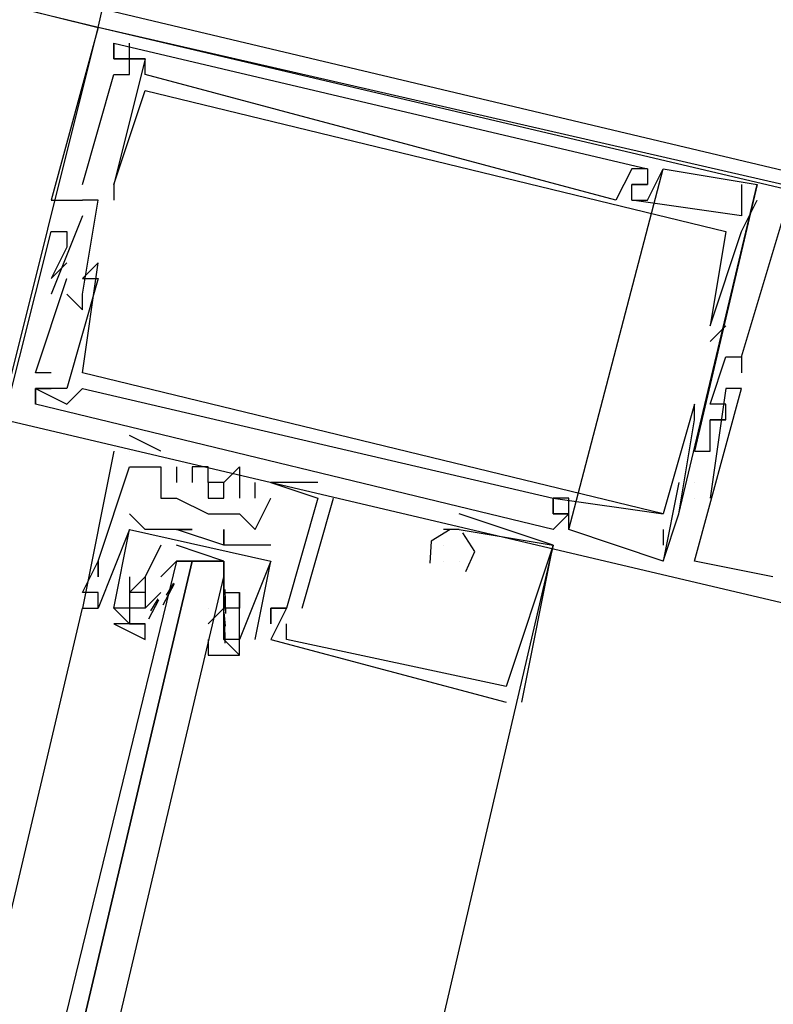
# Model space of a CAD drawing. Header units: feet. Extents: x -79 to 198, y -22 to 181.
# Tile 277 of 318: x 134.427 to 135.067, y 121.908 to 122.744. Entities that reach past the tile are written whole.
import ezdxf

# ---------------------------------------------------------------- set-up
doc = ezdxf.new("R2010")
doc.units = ezdxf.units.FT
doc.layers.add('A-LINEA', color=7, linetype='CONTINUOUS')

msp = doc.modelspace()

# ---------------------------------------------------------------- linework, layer by layer
at = {"layer": 'A-LINEA'}
for p, q in [((134.4933, 122.7378), (134, 122.8578)), ((134.4, 122.3644), (134.4933, 122.7378)), ((134.4933, 122.7378), (134.4933, 122.7378)), ((134.4933, 122.7378), (134.4933, 122.7378)), ((134.4933, 122.7378), (134.4933, 122.7378)), ((134.4933, 122.7378), (134.4933, 122.7378)), ((134.4933, 122.7378), (134.4933, 122.7378)), ((134.4933, 122.7378), (134.4933, 122.7378)), ((134.5067, 122.7244), (134.5067, 122.7244)), ((134.5067, 122.7244), (134.5067, 122.7244)), ((134.5067, 122.7244), (134.5067, 122.7244)), ((134.5067, 122.7244), (134.5067, 122.7244)), ((134.5067, 122.7244), (134.5067, 122.7244)), ((134.5067, 122.7244), (134.5067, 122.7244)), ((134.52, 122.7244), (134.52, 122.7244)), ((134.52, 122.7244), (134.52, 122.7244)), ((134.52, 122.7244), (134.52, 122.7244)), ((134.5067, 122.7111), (134.5067, 122.7111)), ((134.5067, 122.7111), (134.5067, 122.7111)), ((134.5067, 122.7111), (134.5067, 122.7111)), ((134.5067, 122.7111), (134.5067, 122.7111)), ((134.5067, 122.7111), (134.5067, 122.7111)), ((134.5067, 122.7111), (134.5067, 122.7111)), ((134.52, 122.7111), (134.52, 122.7111)), ((134.52, 122.7111), (134.52, 122.7111)), ((134.52, 122.7111), (134.52, 122.7111)), ((134.52, 122.7111), (134.52, 122.7111)), ((134.52, 122.7111), (134.52, 122.7111)), ((134.52, 122.7111), (134.52, 122.7111)), ((134.5333, 122.7111), (134.5333, 122.7111)), ((134.5333, 122.7111), (134.5333, 122.7111)), ((134.5333, 122.7111), (134.5333, 122.7111)), ((134.5333, 122.7111), (134.5333, 122.7111)), ((134.5333, 122.7111), (134.5333, 122.7111)), ((134.5333, 122.7111), (134.5333, 122.7111)), ((134.5067, 122.6978), (134.5067, 122.6978)), ((134.5067, 122.6978), (134.5067, 122.6978)), ((134.5067, 122.6978), (134.5067, 122.6978)), ((134.52, 122.6978), (134.52, 122.6978)), ((134.52, 122.6978), (134.52, 122.6978)), ((134.52, 122.6978), (134.52, 122.6978)), ((134.5333, 122.6978), (134.5333, 122.6978)), ((134.5333, 122.6978), (134.5333, 122.6978)), ((134.5333, 122.6978), (134.5333, 122.6978)), ((134.5333, 122.6844), (134.5333, 122.6844)), ((134.5333, 122.6844), (134.5333, 122.6844)), ((134.5333, 122.6844), (134.5333, 122.6844)), ((134.8933, 122.3111), (134.9733, 122.6178)), ((134.8933, 122.3111), (134.9733, 122.6178)), ((134.8933, 122.3111), (134.9733, 122.6178)), ((134.9467, 122.6178), (134.9467, 122.6178)), ((134.9467, 122.6178), (134.9467, 122.6178)), ((134.9467, 122.6178), (134.9467, 122.6178)), ((134.96, 122.6178), (134.96, 122.6178)), ((134.96, 122.6178), (134.96, 122.6178)), ((134.96, 122.6178), (134.96, 122.6178)), ((134.96, 122.6178), (134.96, 122.6178)), ((134.96, 122.6178), (134.96, 122.6178)), ((134.96, 122.6178), (134.96, 122.6178)), ((134.9733, 122.6178), (134.9733, 122.6178)), ((134.9733, 122.6178), (134.9733, 122.6178)), ((134.9733, 122.6178), (134.9733, 122.6178)), ((134.48, 122.6044), (134.48, 122.6044)), ((134.48, 122.6044), (134.48, 122.6044)), ((134.48, 122.6044), (134.48, 122.6044)), ((134.5067, 122.6044), (134.5067, 122.6044)), ((134.5067, 122.6044), (134.5067, 122.6044)), ((134.5067, 122.6044), (134.5067, 122.6044)), ((134.5067, 122.6044), (134.5067, 122.6044)), ((134.5067, 122.6044), (134.5067, 122.6044)), ((134.5067, 122.6044), (134.5067, 122.6044)), ((134.9467, 122.6044), (134.9467, 122.6044)), ((134.9467, 122.6044), (134.9467, 122.6044)), ((134.9467, 122.6044), (134.9467, 122.6044)), ((134.9467, 122.6044), (134.9467, 122.6044)), ((134.9467, 122.6044), (134.9467, 122.6044)), ((134.9467, 122.6044), (134.9467, 122.6044)), ((134.96, 122.6044), (134.96, 122.6044)), ((134.96, 122.6044), (134.96, 122.6044)), ((134.96, 122.6044), (134.96, 122.6044)), ((134.96, 122.6044), (134.96, 122.6044)), ((134.96, 122.6044), (134.96, 122.6044)), ((134.96, 122.6044), (134.96, 122.6044)), ((134.9867, 122.3244), (135.0533, 122.6044)), ((134.9867, 122.3244), (135.0533, 122.6044)), ((134.9867, 122.3244), (135.0533, 122.6044)), ((135.04, 122.6044), (135.04, 122.6044)), ((135.04, 122.6044), (135.04, 122.6044)), ((135.04, 122.6044), (135.04, 122.6044)), ((135.0533, 122.6044), (135.0533, 122.6044)), ((135.0533, 122.6044), (135.0533, 122.6044)), ((135.0533, 122.6044), (135.0533, 122.6044)), ((135.0533, 122.6044), (135.0533, 122.6044)), ((135.0533, 122.6044), (135.0533, 122.6044)), ((135.0533, 122.6044), (135.0533, 122.6044)), ((134.4533, 122.5911), (134.4533, 122.5911)), ((134.4533, 122.5911), (134.4533, 122.5911)), ((134.4533, 122.5911), (134.4533, 122.5911)), ((134.48, 122.5911), (134.48, 122.5911)), ((134.48, 122.5911), (134.48, 122.5911)), ((134.48, 122.5911), (134.48, 122.5911)), ((134.48, 122.5911), (134.48, 122.5911)), ((134.48, 122.5911), (134.48, 122.5911)), ((134.48, 122.5911), (134.48, 122.5911)), ((134.4933, 122.5911), (134.4933, 122.5911)), ((134.4933, 122.5911), (134.4933, 122.5911)), ((134.4933, 122.5911), (134.4933, 122.5911)), ((134.5067, 122.5911), (134.5067, 122.5911)), ((134.5067, 122.5911), (134.5067, 122.5911)), ((134.5067, 122.5911), (134.5067, 122.5911)), ((134.9333, 122.5911), (134.9333, 122.5911)), ((134.9333, 122.5911), (134.9333, 122.5911)), ((134.9333, 122.5911), (134.9333, 122.5911)), ((134.9467, 122.5911), (134.9467, 122.5911)), ((134.9467, 122.5911), (134.9467, 122.5911)), ((134.9467, 122.5911), (134.9467, 122.5911)), ((134.9467, 122.5911), (134.9467, 122.5911)), ((134.9467, 122.5911), (134.9467, 122.5911)), ((134.9467, 122.5911), (134.9467, 122.5911)), ((134.96, 122.5911), (134.96, 122.5911)), ((134.96, 122.5911), (134.96, 122.5911)), ((134.96, 122.5911), (134.96, 122.5911)), ((135.0533, 122.5911), (135.0533, 122.5911)), ((135.0533, 122.5911), (135.0533, 122.5911)), ((135.0533, 122.5911), (135.0533, 122.5911)), ((134.48, 122.5778), (134.4533, 122.5111)), ((134.48, 122.5778), (134.4533, 122.5111)), ((134.48, 122.5778), (134.4533, 122.5111)), ((134.48, 122.5778), (134.48, 122.5778)), ((134.48, 122.5778), (134.48, 122.5778)), ((134.48, 122.5778), (134.48, 122.5778)), ((135.04, 122.5778), (135.04, 122.5778)), ((135.04, 122.5778), (135.04, 122.5778)), ((135.04, 122.5778), (135.04, 122.5778)), ((134.4533, 122.5644), (134.4533, 122.5644)), ((134.4533, 122.5644), (134.4533, 122.5644)), ((134.4533, 122.5644), (134.4533, 122.5644)), ((134.4667, 122.5644), (134.4667, 122.5644)), ((134.4667, 122.5644), (134.4667, 122.5644)), ((134.4667, 122.5644), (134.4667, 122.5644)), ((135.0267, 122.5644), (135.0267, 122.5644)), ((135.0267, 122.5644), (135.0267, 122.5644)), ((135.0267, 122.5644), (135.0267, 122.5644)), ((135.04, 122.5644), (135.04, 122.5644)), ((135.04, 122.5644), (135.04, 122.5644)), ((135.04, 122.5644), (135.04, 122.5644)), ((134.4667, 122.5511), (134.4667, 122.5511)), ((134.4667, 122.5511), (134.4667, 122.5511)), ((134.4667, 122.5511), (134.4667, 122.5511)), ((134.4667, 122.5378), (134.4667, 122.5378)), ((134.4667, 122.5378), (134.4667, 122.5378)), ((134.4667, 122.5378), (134.4667, 122.5378)), ((134.4933, 122.5378), (134.4933, 122.5378)), ((134.4933, 122.5378), (134.4933, 122.5378)), ((134.4933, 122.5378), (134.4933, 122.5378)), ((134.4533, 122.5244), (134.4533, 122.5244)), ((134.4533, 122.5244), (134.4533, 122.5244)), ((134.4533, 122.5244), (134.4533, 122.5244)), ((134.4667, 122.5244), (134.4667, 122.5244)), ((134.4667, 122.5244), (134.4667, 122.5244)), ((134.4667, 122.5244), (134.4667, 122.5244)), ((134.48, 122.5244), (134.48, 122.5244)), ((134.48, 122.5244), (134.48, 122.5244)), ((134.48, 122.5244), (134.48, 122.5244)), ((134.4933, 122.5244), (134.4933, 122.5244)), ((134.4933, 122.5244), (134.4933, 122.5244)), ((134.4933, 122.5244), (134.4933, 122.5244)), ((134.4533, 122.5111), (134.4533, 122.5111)), ((134.4533, 122.5111), (134.4533, 122.5111)), ((134.4533, 122.5111), (134.4533, 122.5111)), ((134.4667, 122.5111), (134.4667, 122.5111)), ((134.4667, 122.5111), (134.4667, 122.5111)), ((134.4667, 122.5111), (134.4667, 122.5111)), ((134.48, 122.5111), (134.48, 122.5111)), ((134.48, 122.5111), (134.48, 122.5111)), ((134.48, 122.5111), (134.48, 122.5111)), ((134.48, 122.4978), (134.48, 122.4978)), ((134.48, 122.4978), (134.48, 122.4978)), ((134.48, 122.4978), (134.48, 122.4978)), ((135.0133, 122.4711), (135.0267, 122.4844)), ((135.0133, 122.4844), (135.0133, 122.4844)), ((135.0133, 122.4844), (135.0133, 122.4844)), ((135.0133, 122.4711), (135.0267, 122.4844)), ((135.0133, 122.4844), (135.0133, 122.4844)), ((135.0133, 122.4844), (135.0133, 122.4844)), ((135.0133, 122.4711), (135.0267, 122.4844)), ((135.0133, 122.4844), (135.0133, 122.4844)), ((135.0133, 122.4844), (135.0133, 122.4844)), ((135.0267, 122.4844), (135.0267, 122.4844)), ((135.0267, 122.4844), (135.0267, 122.4844)), ((135.0267, 122.4844), (135.0267, 122.4844)), ((135.0133, 122.4711), (135.0133, 122.4711)), ((135.0133, 122.4711), (135.0133, 122.4711)), ((135.0133, 122.4711), (135.0133, 122.4711)), ((135.0267, 122.4578), (135.0267, 122.4578)), ((135.0267, 122.4578), (135.0267, 122.4578)), ((135.0267, 122.4578), (135.0267, 122.4578)), ((135.04, 122.4578), (135.04, 122.4578)), ((135.04, 122.4578), (135.04, 122.4578)), ((135.04, 122.4578), (135.04, 122.4578)), ((135.04, 122.4578), (135.04, 122.4578)), ((135.04, 122.4578), (135.04, 122.4578)), ((135.04, 122.4578), (135.04, 122.4578)), ((134.44, 122.4444), (134.44, 122.4444)), ((134.44, 122.4444), (134.44, 122.4444)), ((134.44, 122.4444), (134.44, 122.4444)), ((134.4533, 122.4444), (134.4533, 122.4444)), ((134.4533, 122.4444), (134.4533, 122.4444)), ((134.4533, 122.4444), (134.4533, 122.4444)), ((134.48, 122.4444), (134.48, 122.4444)), ((134.48, 122.4444), (134.48, 122.4444)), ((134.48, 122.4444), (134.48, 122.4444)), ((135.04, 122.4444), (135.04, 122.4444)), ((135.04, 122.4444), (135.04, 122.4444)), ((135.04, 122.4444), (135.04, 122.4444)), ((134.44, 122.4311), (134.44, 122.4311)), ((134.44, 122.4311), (134.44, 122.4311)), ((134.44, 122.4311), (134.44, 122.4311)), ((134.44, 122.4311), (134.44, 122.4311)), ((134.44, 122.4311), (134.44, 122.4311)), ((134.44, 122.4311), (134.44, 122.4311)), ((134.44, 122.4311), (134.44, 122.4311)), ((134.44, 122.4311), (134.44, 122.4311)), ((134.44, 122.4311), (134.44, 122.4311)), ((134.4533, 122.4311), (134.4533, 122.4311)), ((134.4533, 122.4311), (134.4533, 122.4311)), ((134.4533, 122.4311), (134.4533, 122.4311)), ((134.4667, 122.4311), (134.4667, 122.4311)), ((134.4667, 122.4311), (134.4667, 122.4311)), ((134.4667, 122.4311), (134.4667, 122.4311)), ((134.48, 122.4311), (134.48, 122.4311)), ((134.48, 122.4311), (134.48, 122.4311)), ((134.48, 122.4311), (134.48, 122.4311)), ((135.0267, 122.4311), (135.0267, 122.4311)), ((135.0267, 122.4311), (135.0267, 122.4311)), ((135.0267, 122.4311), (135.0267, 122.4311)), ((135.04, 122.4311), (135.04, 122.4311)), ((135.04, 122.4311), (135.04, 122.4311)), ((135.04, 122.4311), (135.04, 122.4311)), ((134.44, 122.4178), (134.44, 122.4178)), ((134.44, 122.4178), (134.44, 122.4178)), ((134.44, 122.4178), (134.44, 122.4178)), ((134.4667, 122.4178), (134.4667, 122.4178)), ((134.4667, 122.4178), (134.4667, 122.4178)), ((134.4667, 122.4178), (134.4667, 122.4178)), ((135, 122.4178), (135, 122.4178)), ((135, 122.4178), (135, 122.4178)), ((135, 122.4178), (135, 122.4178)), ((135.0133, 122.4178), (135.0133, 122.4178)), ((135.0133, 122.4178), (135.0133, 122.4178)), ((135.0133, 122.4178), (135.0133, 122.4178)), ((135.0267, 122.4178), (135.0267, 122.4178)), ((135.0267, 122.4178), (135.0267, 122.4178)), ((135.0267, 122.4178), (135.0267, 122.4178)), ((135, 122.4044), (135, 122.4044)), ((135, 122.4044), (135, 122.4044)), ((135, 122.4044), (135, 122.4044)), ((135.0133, 122.4044), (135.0133, 122.4044)), ((135.0133, 122.4044), (135.0133, 122.4044)), ((135.0133, 122.4044), (135.0133, 122.4044)), ((135.0133, 122.4044), (135.0133, 122.4044)), ((135.0133, 122.4044), (135.0133, 122.4044)), ((135.0133, 122.4044), (135.0133, 122.4044)), ((135.0267, 122.4044), (135.0267, 122.4044)), ((135.0267, 122.4044), (135.0267, 122.4044)), ((135.0267, 122.4044), (135.0267, 122.4044)), ((135.0267, 122.4044), (135.0267, 122.4044)), ((135.0267, 122.4044), (135.0267, 122.4044)), ((135.0267, 122.4044), (135.0267, 122.4044)), ((134.5467, 122.3778), (134.52, 122.3911)), ((134.52, 122.3911), (134.52, 122.3911)), ((134.5467, 122.3778), (134.52, 122.3911)), ((134.52, 122.3911), (134.52, 122.3911)), ((134.5467, 122.3778), (134.52, 122.3911)), ((134.52, 122.3911), (134.52, 122.3911)), ((135.0133, 122.3911), (135.0133, 122.3911)), ((135.0133, 122.3911), (135.0133, 122.3911)), ((135.0133, 122.3911), (135.0133, 122.3911)), ((134.5067, 122.3778), (134.5067, 122.3778)), ((134.5067, 122.3778), (134.5067, 122.3778)), ((134.5067, 122.3778), (134.5067, 122.3778)), ((134.52, 122.3778), (134.52, 122.3778)), ((134.52, 122.3778), (134.52, 122.3778)), ((134.52, 122.3778), (134.52, 122.3778)), ((134.5467, 122.3778), (134.5467, 122.3778)), ((134.5467, 122.3778), (134.5467, 122.3778)), ((134.5467, 122.3778), (134.5467, 122.3778)), ((135, 122.3778), (135, 122.3778)), ((135, 122.3778), (135, 122.3778)), ((135, 122.3778), (135, 122.3778)), ((135.0133, 122.3778), (135.0133, 122.3778)), ((135.0133, 122.3778), (135.0133, 122.3778)), ((135.0133, 122.3778), (135.0133, 122.3778)), ((135.0133, 122.3778), (135.0133, 122.3778)), ((135.0133, 122.3778), (135.0133, 122.3778)), ((135.0133, 122.3778), (135.0133, 122.3778)), ((134.52, 122.3644), (134.52, 122.3644)), ((134.52, 122.3644), (134.52, 122.3644)), ((134.52, 122.3644), (134.52, 122.3644)), ((134.5467, 122.3644), (134.5467, 122.3644)), ((134.5467, 122.3644), (134.5467, 122.3644)), ((134.5467, 122.3644), (134.5467, 122.3644)), ((134.5467, 122.3644), (134.5467, 122.3644)), ((134.5467, 122.3644), (134.5467, 122.3644)), ((134.5467, 122.3644), (134.5467, 122.3644)), ((134.56, 122.3644), (134.56, 122.3644)), ((134.56, 122.3644), (134.56, 122.3644)), ((134.56, 122.3644), (134.56, 122.3644)), ((134.5733, 122.3644), (134.5733, 122.3644)), ((134.5733, 122.3644), (134.5733, 122.3644)), ((134.5733, 122.3644), (134.5733, 122.3644)), ((134.5867, 122.3644), (134.5867, 122.3644)), ((134.5867, 122.3644), (134.5867, 122.3644)), ((134.5867, 122.3644), (134.5867, 122.3644)), ((134.6133, 122.3644), (134.6133, 122.3644)), ((134.6133, 122.3644), (134.6133, 122.3644)), ((134.6133, 122.3644), (134.6133, 122.3644)), ((134.56, 122.3511), (134.56, 122.3511)), ((134.56, 122.3511), (134.56, 122.3511)), ((134.56, 122.3511), (134.56, 122.3511)), ((134.5733, 122.3511), (134.5733, 122.3511)), ((134.5733, 122.3511), (134.5733, 122.3511)), ((134.5733, 122.3511), (134.5733, 122.3511)), ((134.5867, 122.3511), (134.5867, 122.3511)), ((134.5867, 122.3511), (134.5867, 122.3511)), ((134.5867, 122.3511), (134.5867, 122.3511)), ((134.6, 122.3511), (134.6, 122.3511)), ((134.6, 122.3511), (134.6, 122.3511)), ((134.6, 122.3511), (134.6, 122.3511)), ((134.6267, 122.3378), (134.6267, 122.3511)), ((134.6267, 122.3511), (134.6267, 122.3511)), ((134.6267, 122.3378), (134.6267, 122.3511)), ((134.6267, 122.3511), (134.6267, 122.3511)), ((134.6267, 122.3378), (134.6267, 122.3511)), ((134.6267, 122.3511), (134.6267, 122.3511)), ((134.64, 122.3511), (134.64, 122.3511)), ((134.64, 122.3511), (134.64, 122.3511)), ((134.64, 122.3511), (134.64, 122.3511)), ((134.64, 122.3511), (134.64, 122.3511)), ((134.64, 122.3511), (134.64, 122.3511)), ((134.64, 122.3511), (134.64, 122.3511)), ((134.68, 122.3511), (134.68, 122.3511)), ((134.68, 122.3511), (134.68, 122.3511)), ((134.68, 122.3511), (134.68, 122.3511)), ((134.9867, 122.3511), (134.9867, 122.3511)), ((134.9867, 122.3511), (134.9867, 122.3511)), ((134.9867, 122.3511), (134.9867, 122.3511)), ((135, 122.3511), (135, 122.3511)), ((135, 122.3511), (135, 122.3511)), ((135, 122.3511), (135, 122.3511)), ((135, 122.3511), (135, 122.3511)), ((135, 122.3511), (135, 122.3511)), ((135, 122.3511), (135, 122.3511)), ((134.5467, 122.3378), (134.5467, 122.3378)), ((134.5467, 122.3378), (134.5467, 122.3378)), ((134.5467, 122.3378), (134.5467, 122.3378)), ((134.56, 122.3378), (134.56, 122.3378)), ((134.56, 122.3378), (134.56, 122.3378)), ((134.56, 122.3378), (134.56, 122.3378)), ((134.5867, 122.3378), (134.5867, 122.3378)), ((134.5867, 122.3378), (134.5867, 122.3378)), ((134.5867, 122.3378), (134.5867, 122.3378)), ((134.6133, 122.3378), (134.6133, 122.3378)), ((134.6133, 122.3378), (134.6133, 122.3378)), ((134.6133, 122.3378), (134.6133, 122.3378)), ((134.6267, 122.3378), (134.6267, 122.3378)), ((134.6267, 122.3378), (134.6267, 122.3378)), ((134.6267, 122.3378), (134.6267, 122.3378)), ((134.64, 122.3378), (134.64, 122.3378)), ((134.64, 122.3378), (134.64, 122.3378)), ((134.64, 122.3378), (134.64, 122.3378)), ((134.6667, 122.2444), (134.6933, 122.3378)), ((134.6667, 122.2444), (134.6933, 122.3378)), ((134.6667, 122.2444), (134.6933, 122.3378)), ((134.68, 122.3378), (134.68, 122.3378)), ((134.68, 122.3378), (134.68, 122.3378)), ((134.68, 122.3378), (134.68, 122.3378)), ((134.68, 122.3378), (134.68, 122.3378)), ((134.68, 122.3378), (134.68, 122.3378)), ((134.68, 122.3378), (134.68, 122.3378)), ((134.6933, 122.3378), (134.6933, 122.3378)), ((134.6933, 122.3378), (134.6933, 122.3378)), ((134.6933, 122.3378), (134.6933, 122.3378)), ((134.88, 122.3378), (134.88, 122.3378)), ((134.88, 122.3378), (134.88, 122.3378)), ((134.88, 122.3378), (134.88, 122.3378)), ((134.88, 122.3378), (134.88, 122.3378)), ((134.88, 122.3378), (134.88, 122.3378)), ((134.88, 122.3378), (134.88, 122.3378)), ((134.88, 122.3378), (134.88, 122.3378)), ((134.88, 122.3378), (134.88, 122.3378)), ((134.88, 122.3378), (134.88, 122.3378)), ((134.8933, 122.3378), (134.8933, 122.3378)), ((134.8933, 122.3378), (134.8933, 122.3378)), ((134.8933, 122.3378), (134.8933, 122.3378)), ((135, 122.3378), (135, 122.3378)), ((135, 122.3378), (135, 122.3378)), ((135, 122.3378), (135, 122.3378)), ((135, 122.3378), (135, 122.3378)), ((135, 122.3378), (135, 122.3378)), ((135, 122.3378), (135, 122.3378)), ((135.0133, 122.3378), (135.0133, 122.3378)), ((135.0133, 122.3378), (135.0133, 122.3378)), ((135.0133, 122.3378), (135.0133, 122.3378)), ((134.52, 122.3244), (134.52, 122.3244)), ((134.52, 122.3244), (134.52, 122.3244)), ((134.5867, 122.3244), (134.5867, 122.3244)), ((134.5867, 122.3244), (134.5867, 122.3244)), ((134.5867, 122.3244), (134.5867, 122.3244)), ((134.6133, 122.3244), (134.6133, 122.3244)), ((134.6133, 122.3244), (134.6133, 122.3244)), ((134.6133, 122.3244), (134.6133, 122.3244)), ((134.8, 122.3244), (134.8, 122.3244)), ((134.8, 122.3244), (134.8, 122.3244)), ((134.8, 122.3244), (134.8, 122.3244)), ((134.88, 122.3244), (134.88, 122.3244)), ((134.88, 122.3244), (134.88, 122.3244)), ((134.88, 122.3244), (134.88, 122.3244)), ((134.88, 122.3244), (134.88, 122.3244)), ((134.88, 122.3244), (134.88, 122.3244)), ((134.88, 122.3244), (134.88, 122.3244)), ((134.88, 122.3244), (134.88, 122.3244)), ((134.88, 122.3244), (134.88, 122.3244)), ((134.88, 122.3244), (134.88, 122.3244)), ((134.8933, 122.3244), (134.8933, 122.3244)), ((134.8933, 122.3244), (134.8933, 122.3244)), ((134.8933, 122.3244), (134.8933, 122.3244)), ((134.8933, 122.3244), (134.8933, 122.3244)), ((134.8933, 122.3244), (134.8933, 122.3244)), ((134.8933, 122.3244), (134.8933, 122.3244)), ((134.9733, 122.3244), (134.9733, 122.3244)), ((134.9733, 122.3244), (134.9733, 122.3244)), ((134.9733, 122.3244), (134.9733, 122.3244)), ((134.9733, 122.3244), (134.9733, 122.3244)), ((134.9733, 122.3244), (134.9733, 122.3244)), ((134.9733, 122.3244), (134.9733, 122.3244)), ((134.9867, 122.3244), (134.9867, 122.3244)), ((134.9867, 122.3244), (134.9867, 122.3244)), ((134.9867, 122.3244), (134.9867, 122.3244)), ((134.52, 122.3111), (134.4933, 122.2444)), ((134.52, 122.3111), (134.4933, 122.2444)), ((134.52, 122.3111), (134.52, 122.3111)), ((134.52, 122.3111), (134.52, 122.3111)), ((134.5333, 122.3111), (134.5333, 122.3111)), ((134.5333, 122.3111), (134.5333, 122.3111)), ((134.5467, 122.3111), (134.5467, 122.3111)), ((134.5467, 122.3111), (134.5467, 122.3111)), ((134.56, 122.3111), (134.56, 122.3111)), ((134.56, 122.3111), (134.56, 122.3111)), ((134.56, 122.3111), (134.56, 122.3111)), ((134.56, 122.3111), (134.56, 122.3111)), ((134.5733, 122.3111), (134.5733, 122.3111)), ((134.5733, 122.3111), (134.5733, 122.3111)), ((134.6, 122.3111), (134.6, 122.3111)), ((134.6, 122.3111), (134.6, 122.3111)), ((134.6267, 122.3111), (134.6267, 122.3111)), ((134.6267, 122.3111), (134.6267, 122.3111)), ((134.6267, 122.3111), (134.6267, 122.3111)), ((134.8, 122.3111), (134.7867, 122.3111)), ((134.7867, 122.3111), (134.7867, 122.3111)), ((134.8, 122.3111), (134.7867, 122.3111)), ((134.7867, 122.3111), (134.7867, 122.3111)), ((134.8, 122.3111), (134.7867, 122.3111)), ((134.7867, 122.3111), (134.7867, 122.3111)), ((134.8, 122.3111), (134.8, 122.3111)), ((134.8, 122.3111), (134.8, 122.3111)), ((134.8, 122.3111), (134.8, 122.3111)), ((134.8, 122.3111), (134.8, 122.3111)), ((134.8, 122.3111), (134.8, 122.3111)), ((134.8, 122.3111), (134.8, 122.3111)), ((134.88, 122.3111), (134.88, 122.3111)), ((134.88, 122.3111), (134.88, 122.3111)), ((134.88, 122.3111), (134.88, 122.3111)), ((134.8933, 122.3111), (134.8933, 122.3111)), ((134.8933, 122.3111), (134.8933, 122.3111)), ((134.8933, 122.3111), (134.8933, 122.3111)), ((134.9733, 122.3111), (134.9733, 122.2978)), ((134.9733, 122.3111), (134.9733, 122.3111)), ((134.9733, 122.3111), (134.9733, 122.2978)), ((134.9733, 122.3111), (134.9733, 122.3111)), ((134.9733, 122.3111), (134.9733, 122.2978)), ((134.9733, 122.3111), (134.9733, 122.3111)), ((134.6, 122.2978), (134.6, 122.2978)), ((134.6, 122.2978), (134.6, 122.2978)), ((134.6, 122.2978), (134.6, 122.2978)), ((134.6, 122.2978), (134.6, 122.2978)), ((134.6133, 122.2978), (134.6133, 122.2978)), ((134.6133, 122.2978), (134.6133, 122.2978)), ((134.6267, 122.2978), (134.6267, 122.2978)), ((134.6267, 122.2978), (134.6267, 122.2978)), ((134.64, 122.2978), (134.64, 122.2978)), ((134.64, 122.2978), (134.64, 122.2978)), ((134.7867, 122.2978), (134.7867, 122.2978)), ((134.7867, 122.2978), (134.7867, 122.2978)), ((134.7867, 122.2978), (134.7867, 122.2978)), ((134.88, 122.2978), (134.88, 122.2978)), ((134.88, 122.2978), (134.88, 122.2978)), ((134.88, 122.2978), (134.88, 122.2978)), ((134.88, 122.2978), (134.88, 122.2978)), ((134.88, 122.2978), (134.88, 122.2978)), ((134.88, 122.2978), (134.88, 122.2978)), ((134.9733, 122.2978), (134.9733, 122.2978)), ((134.9733, 122.2978), (134.9733, 122.2978)), ((134.9733, 122.2978), (134.9733, 122.2978)), ((134.4933, 122.2844), (134.4933, 122.2844)), ((134.4933, 122.2844), (134.4933, 122.2844)), ((134.4933, 122.2844), (134.4933, 122.2844)), ((134.4933, 122.2844), (134.4933, 122.2844)), ((134.4933, 122.2844), (134.4933, 122.2844)), ((134.4933, 122.2844), (134.4933, 122.2844)), ((134.56, 122.2844), (134.56, 122.2844)), ((134.5733, 122.2844), (134.5867, 122.2844)), ((134.6267, 122.2178), (134.64, 122.2844)), ((134.6267, 122.2178), (134.64, 122.2844)), ((134.64, 122.2844), (134.64, 122.2844)), ((134.64, 122.2844), (134.64, 122.2844)), ((134.64, 122.2844), (134.64, 122.2844)), ((134.64, 122.2844), (134.64, 122.2844)), ((134.7867, 122.2844), (134.7867, 122.2844)), ((134.7867, 122.2844), (134.7867, 122.2844)), ((134.7867, 122.2844), (134.7867, 122.2844)), ((134.7867, 122.2844), (134.7867, 122.2844)), ((134.7867, 122.2844), (134.7867, 122.2844)), ((134.7867, 122.2844), (134.7867, 122.2844)), ((134.8, 122.2844), (134.8, 122.2844)), ((134.8, 122.2844), (134.8, 122.2844)), ((134.8, 122.2844), (134.8, 122.2844)), ((134.8, 122.2844), (134.8, 122.2844)), ((134.8, 122.2844), (134.8, 122.2844)), ((134.8, 122.2844), (134.8, 122.2844)), ((134.9733, 122.2844), (134.9733, 122.2844)), ((134.9733, 122.2844), (134.9733, 122.2844)), ((134.9733, 122.2844), (134.9733, 122.2844)), ((134.9733, 122.2844), (134.9733, 122.2844)), ((134.9733, 122.2844), (134.9733, 122.2844)), ((134.9733, 122.2844), (134.9733, 122.2844)), ((134.9733, 122.2844), (134.9733, 122.2844)), ((134.9733, 122.2844), (134.9733, 122.2844)), ((134.9733, 122.2844), (134.9733, 122.2844)), ((135, 122.2844), (135, 122.2844)), ((135, 122.2844), (135, 122.2844)), ((135, 122.2844), (135, 122.2844)), ((134.4933, 122.2711), (134.4933, 122.2711)), ((134.4933, 122.2711), (134.4933, 122.2711)), ((134.4933, 122.2711), (134.4933, 122.2711)), ((134.52, 122.2711), (134.52, 122.2711)), ((134.52, 122.2711), (134.52, 122.2711)), ((134.5333, 122.2711), (134.5333, 122.2711)), ((134.5333, 122.2711), (134.5333, 122.2711)), ((134.5467, 122.2711), (134.5467, 122.2711)), ((134.6, 122.2711), (134.6, 122.2711)), ((135.0667, 122.2711), (135.0667, 122.2711)), ((135.0667, 122.2711), (135.0667, 122.2711)), ((135.0667, 122.2711), (135.0667, 122.2711)), ((134.48, 122.2578), (134.48, 122.2578)), ((134.48, 122.2578), (134.48, 122.2578)), ((134.48, 122.2578), (134.48, 122.2578)), ((134.4933, 122.2578), (134.4933, 122.2578)), ((134.4933, 122.2578), (134.4933, 122.2578)), ((134.4933, 122.2578), (134.4933, 122.2578)), ((134.52, 122.2578), (134.52, 122.2578)), ((134.52, 122.2578), (134.52, 122.2578)), ((134.5333, 122.2578), (134.5333, 122.2578)), ((134.5333, 122.2444), (134.5467, 122.2578)), ((134.5333, 122.2578), (134.5333, 122.2578)), ((134.5467, 122.2578), (134.5467, 122.2578)), ((134.5486, 122.2473), (134.5583, 122.2652)), ((134.5515, 122.2555), (134.5577, 122.2657)), ((134.6, 122.2578), (134.6, 122.2578)), ((134.6, 122.2578), (134.6, 122.2578)), ((134.6009, 122.2601), (134.6014, 122.2397)), ((134.6133, 122.2578), (134.6133, 122.2578)), ((134.6133, 122.2578), (134.6133, 122.2578)), ((134.6133, 122.2578), (134.6133, 122.2578)), ((134.6133, 122.2578), (134.6133, 122.2578)), ((134.5364, 122.2352), (134.5448, 122.2514)), ((134.5382, 122.2422), (134.5444, 122.2524)), ((134.6001, 122.2542), (134.6012, 122.2424)), ((134.0933, 120.6044), (134.48, 122.2444)), ((134.48, 122.2444), (134.48, 122.2444)), ((134.48, 122.2444), (134.48, 122.2444)), ((134.48, 122.2444), (134.48, 122.2444)), ((134.4933, 122.2444), (134.4933, 122.2444)), ((134.4933, 122.2444), (134.4933, 122.2444)), ((134.4933, 122.2444), (134.4933, 122.2444)), ((134.4933, 122.2444), (134.4933, 122.2444)), ((134.4933, 122.2444), (134.4933, 122.2444)), ((134.5067, 122.2444), (134.5067, 122.2444)), ((134.5067, 122.2444), (134.5067, 122.2444)), ((134.5067, 122.2444), (134.5067, 122.2444)), ((134.5067, 122.2444), (134.5067, 122.2444)), ((134.52, 122.2444), (134.52, 122.2444)), ((134.52, 122.2444), (134.52, 122.2444)), ((134.5333, 122.2444), (134.5333, 122.2444)), ((134.5333, 122.2444), (134.5333, 122.2444)), ((134.6, 122.2444), (134.5867, 122.2311)), ((134.5867, 122.2444), (134.5867, 122.2444)), ((134.6, 122.2444), (134.6, 122.2444)), ((134.6, 122.2444), (134.6, 122.2444)), ((134.6001, 122.2409), (134.6012, 122.229)), ((134.6133, 122.2444), (134.6133, 122.2444)), ((134.6133, 122.2444), (134.6133, 122.2444)), ((134.64, 122.2444), (134.64, 122.2444)), ((134.64, 122.2444), (134.64, 122.2444)), ((134.64, 122.2444), (134.64, 122.2444)), ((134.64, 122.2444), (134.64, 122.2444)), ((134.64, 122.2444), (134.64, 122.2444)), ((134.64, 122.2444), (134.64, 122.2444)), ((134.6533, 122.2444), (134.6533, 122.2444)), ((134.6533, 122.2444), (134.6533, 122.2444)), ((134.6533, 122.2444), (134.6533, 122.2444)), ((134.6533, 122.2444), (134.6533, 122.2444)), ((134.6533, 122.2444), (134.6533, 122.2444)), ((134.6533, 122.2444), (134.6533, 122.2444)), ((134.6533, 122.2444), (134.6533, 122.2444)), ((134.6533, 122.2444), (134.6533, 122.2444)), ((134.6533, 122.2444), (134.6533, 122.2444)), ((134.6667, 122.2444), (134.6667, 122.2444)), ((134.6667, 122.2444), (134.6667, 122.2444)), ((134.6667, 122.2444), (134.6667, 122.2444)), ((134.6008, 122.2329), (134.6011, 122.2146)), ((134.52, 122.2311), (134.52, 122.2311)), ((134.52, 122.2311), (134.52, 122.2311)), ((134.5333, 122.2311), (134.5333, 122.2311)), ((134.5333, 122.2311), (134.5333, 122.2311)), ((134.5867, 122.2311), (134.5867, 122.2311)), ((134.5867, 122.2311), (134.5867, 122.2311)), ((134.64, 122.2311), (134.64, 122.2311)), ((134.64, 122.2311), (134.64, 122.2311)), ((134.64, 122.2311), (134.64, 122.2311)), ((134.6533, 122.2311), (134.6533, 122.2311)), ((134.6533, 122.2311), (134.6533, 122.2311)), ((134.6533, 122.2311), (134.6533, 122.2311)), ((134.6, 122.2178), (134.6133, 122.2044)), ((134.6, 122.2178), (134.6, 122.2178)), ((134.6, 122.2178), (134.6133, 122.2044)), ((134.6, 122.2178), (134.6, 122.2178)), ((134.6133, 122.2178), (134.6133, 122.2178)), ((134.6133, 122.2178), (134.6133, 122.2178)), ((134.6267, 122.2178), (134.6267, 122.2178)), ((134.6267, 122.2178), (134.6267, 122.2178)), ((134.64, 122.2178), (134.64, 122.2178)), ((134.64, 122.2178), (134.64, 122.2178)), ((134.64, 122.2178), (134.64, 122.2178)), ((134.6533, 122.2178), (134.6533, 122.2178)), ((134.6533, 122.2178), (134.6533, 122.2178)), ((134.6533, 122.2178), (134.6533, 122.2178)), ((134.6133, 122.2044), (134.6133, 122.2044)), ((134.6133, 122.2044), (134.6133, 122.2044)), ((134.84, 122.1778), (134.84, 122.1778)), ((134.84, 122.1778), (134.84, 122.1778)), ((134.84, 122.1778), (134.84, 122.1778)), ((134.84, 122.1644), (134.84, 122.1644)), ((134.84, 122.1644), (134.84, 122.1644)), ((134.84, 122.1644), (134.84, 122.1644)), ((134.8533, 122.1644), (134.8533, 122.1644)), ((134.8533, 122.1644), (134.8533, 122.1644)), ((134.8533, 122.1644), (134.8533, 122.1644))]:
    msp.add_line(p, q, dxfattribs=at)
for points in [[(134.68, 123.5511), (135.4933, 123.3644), (135.3067, 122.5511), (134.4933, 122.7378), (134.68, 123.5511)], [(134.6933, 123.5378), (135.48, 123.3511), (135.2933, 122.5644), (134.5067, 122.7511), (134.6933, 123.5378)], [(134.3467, 122.8044), (134.3333, 122.7778), (134.4933, 122.7378)], [(134.3467, 122.8044), (134.3333, 122.7778), (134.4933, 122.7378)], [(134.3467, 122.8044), (134.3333, 122.7778), (134.4933, 122.7378)], [(135.16, 122.5778), (135.1733, 122.5778), (134.4933, 122.7378), (134.4533, 122.5911), (134.48, 122.5911)], [(135.16, 122.5778), (135.1733, 122.5778), (134.4933, 122.7378), (134.4533, 122.5911), (134.48, 122.5911)], [(135.16, 122.5778), (135.1733, 122.5778), (134.4933, 122.7378), (134.4533, 122.5911), (134.48, 122.5911)], [(134.48, 122.6044), (134.5067, 122.6978), (134.52, 122.6978), (134.52, 122.7111), (134.5067, 122.7111), (134.5067, 122.7244), (134.96, 122.6178), (134.96, 122.6044), (134.9467, 122.6044)], [(134.48, 122.6044), (134.5067, 122.6978), (134.52, 122.6978), (134.52, 122.7111), (134.5067, 122.7111), (134.5067, 122.7244), (134.96, 122.6178), (134.96, 122.6044), (134.9467, 122.6044)], [(134.48, 122.6044), (134.5067, 122.6978), (134.52, 122.6978), (134.52, 122.7111), (134.5067, 122.7111), (134.5067, 122.7244), (134.96, 122.6178), (134.96, 122.6044), (134.9467, 122.6044)], [(134.5067, 122.7244), (134.5067, 122.7111), (134.5333, 122.7111), (134.5067, 122.6044), (134.5067, 122.5911)], [(134.5067, 122.7244), (134.5067, 122.7111), (134.5333, 122.7111), (134.5067, 122.6044), (134.5067, 122.5911)], [(134.5067, 122.7244), (134.5067, 122.7111), (134.5333, 122.7111), (134.5067, 122.6044), (134.5067, 122.5911)], [(134.96, 122.6178), (134.9467, 122.6178), (134.9333, 122.5911), (134.5333, 122.6978), (134.5333, 122.7111), (134.52, 122.7111), (134.52, 122.7244)], [(134.96, 122.6178), (134.9467, 122.6178), (134.9333, 122.5911), (134.5333, 122.6978), (134.5333, 122.7111), (134.52, 122.7111), (134.52, 122.7244)], [(134.96, 122.6178), (134.9467, 122.6178), (134.9333, 122.5911), (134.5333, 122.6978), (134.5333, 122.7111), (134.52, 122.7111), (134.52, 122.7244)], [(134.5067, 122.6044), (134.5333, 122.6844), (135.0267, 122.5644), (135.0133, 122.4844), (135.0133, 122.4844)], [(134.5067, 122.6044), (134.5333, 122.6844), (135.0267, 122.5644), (135.0133, 122.4844), (135.0133, 122.4844)], [(134.5067, 122.6044), (134.5333, 122.6844), (135.0267, 122.5644), (135.0133, 122.4844), (135.0133, 122.4844)], [(134.96, 122.6178), (134.9467, 122.6178), (134.9467, 122.6178), (134.9333, 122.5911)], [(134.96, 122.6178), (134.9467, 122.6178), (134.9467, 122.6178), (134.9333, 122.5911)], [(134.96, 122.6178), (134.9467, 122.6178), (134.9467, 122.6178), (134.9333, 122.5911)], [(134.9467, 122.5911), (134.96, 122.5911), (134.9733, 122.6178), (135.0533, 122.6044), (135, 122.3778), (135.0133, 122.3778), (135.0133, 122.3911)], [(134.9467, 122.5911), (134.96, 122.5911), (134.9733, 122.6178), (135.0533, 122.6044), (135, 122.3778), (135.0133, 122.3778), (135.0133, 122.3911)], [(134.9467, 122.5911), (134.96, 122.5911), (134.9733, 122.6178), (135.0533, 122.6044), (135, 122.3778), (135.0133, 122.3778), (135.0133, 122.3911)], [(135.04, 122.6044), (135.04, 122.5778), (134.9467, 122.5911), (134.9467, 122.6044), (134.96, 122.6044)], [(135.04, 122.6044), (135.04, 122.5778), (134.9467, 122.5911), (134.9467, 122.6044), (134.96, 122.6044)], [(135.04, 122.6044), (135.04, 122.5778), (134.9467, 122.5911), (134.9467, 122.6044), (134.96, 122.6044)], [(134.4667, 122.5111), (134.48, 122.4978), (134.48, 122.5111), (134.4933, 122.5911), (134.48, 122.5911)], [(134.4667, 122.5111), (134.48, 122.4978), (134.48, 122.5111), (134.4933, 122.5911), (134.48, 122.5911)], [(134.4667, 122.5111), (134.48, 122.4978), (134.48, 122.5111), (134.4933, 122.5911), (134.48, 122.5911)], [(135.0133, 122.4844), (135.04, 122.5644), (135.0533, 122.5911)], [(135.0133, 122.4844), (135.04, 122.5644), (135.0533, 122.5911)], [(135.0133, 122.4844), (135.04, 122.5644), (135.0533, 122.5911)], [(135.04, 122.4578), (135.08, 122.5911), (135.1467, 122.5778)], [(135.04, 122.4578), (135.08, 122.5911), (135.1467, 122.5778)], [(135.04, 122.4578), (135.08, 122.5911), (135.1467, 122.5778)], [(135.08, 122.2578), (135.0933, 122.2578), (135.0933, 122.2444), (134.4133, 122.4044), (134.4533, 122.5644), (134.4667, 122.5644), (134.4667, 122.5511), (134.4533, 122.5244), (134.4667, 122.5378)], [(135.08, 122.2578), (135.0933, 122.2578), (135.0933, 122.2444), (134.4133, 122.4044), (134.4533, 122.5644), (134.4667, 122.5644), (134.4667, 122.5511), (134.4533, 122.5244), (134.4667, 122.5378)], [(135.08, 122.2578), (135.0933, 122.2578), (135.0933, 122.2444), (134.4133, 122.4044), (134.4533, 122.5644), (134.4667, 122.5644), (134.4667, 122.5511), (134.4533, 122.5244), (134.4667, 122.5378)], [(134.9733, 122.2844), (134.9867, 122.3244), (135, 122.4044), (135, 122.4178), (135, 122.4178), (134.9733, 122.3244), (134.48, 122.4444), (134.4933, 122.5378), (134.48, 122.5244), (134.4933, 122.5244), (134.4667, 122.4311), (134.44, 122.4311), (134.44, 122.4178), (134.44, 122.4311), (134.4667, 122.4178), (134.48, 122.4311), (134.88, 122.3378), (134.88, 122.3244)], [(134.9733, 122.2844), (134.9867, 122.3244), (135, 122.4044), (135, 122.4178), (135, 122.4178), (134.9733, 122.3244), (134.48, 122.4444), (134.4933, 122.5378), (134.48, 122.5244), (134.4933, 122.5244), (134.4667, 122.4311), (134.44, 122.4311), (134.44, 122.4178), (134.44, 122.4311), (134.4667, 122.4178), (134.48, 122.4311), (134.88, 122.3378), (134.88, 122.3244)], [(134.9733, 122.2844), (134.9867, 122.3244), (135, 122.4044), (135, 122.4178), (135, 122.4178), (134.9733, 122.3244), (134.48, 122.4444), (134.4933, 122.5378), (134.48, 122.5244), (134.4933, 122.5244), (134.4667, 122.4311), (134.44, 122.4311), (134.44, 122.4178), (134.44, 122.4311), (134.4667, 122.4178), (134.48, 122.4311), (134.88, 122.3378), (134.88, 122.3244)], [(134.4533, 122.4444), (134.44, 122.4444), (134.4667, 122.5244)], [(134.4533, 122.4444), (134.44, 122.4444), (134.4667, 122.5244)], [(134.4533, 122.4444), (134.44, 122.4444), (134.4667, 122.5244)], [(135.0267, 122.4044), (135.0267, 122.4178), (135.0133, 122.4178), (135.0267, 122.4578), (135.04, 122.4578), (135.04, 122.4444)], [(135.0267, 122.4044), (135.0267, 122.4178), (135.0133, 122.4178), (135.0267, 122.4578), (135.04, 122.4578), (135.04, 122.4444)], [(135.0267, 122.4044), (135.0267, 122.4178), (135.0133, 122.4178), (135.0267, 122.4578), (135.04, 122.4578), (135.04, 122.4444)], [(134.44, 122.4178), (134.44, 122.4311), (134.4533, 122.4311)], [(134.44, 122.4178), (134.44, 122.4311), (134.4533, 122.4311)], [(134.44, 122.4178), (134.44, 122.4311), (134.4533, 122.4311)], [(135.0667, 122.2711), (135, 122.2844), (135.04, 122.4311), (135.0267, 122.4311), (135.0133, 122.3378)], [(135.0667, 122.2711), (135, 122.2844), (135.04, 122.4311), (135.0267, 122.4311), (135.0133, 122.3378)], [(135.0667, 122.2711), (135, 122.2844), (135.04, 122.4311), (135.0267, 122.4311), (135.0133, 122.3378)], [(134.9867, 122.3511), (134.9733, 122.2844), (134.8933, 122.3111), (134.8933, 122.3378), (134.88, 122.3378), (134.88, 122.3244), (134.8933, 122.3244), (134.88, 122.3111), (134.44, 122.4178)], [(134.9867, 122.3511), (134.9733, 122.2844), (134.8933, 122.3111), (134.8933, 122.3378), (134.88, 122.3378), (134.88, 122.3244), (134.8933, 122.3244), (134.88, 122.3111), (134.44, 122.4178)], [(134.9867, 122.3511), (134.9733, 122.2844), (134.8933, 122.3111), (134.8933, 122.3378), (134.88, 122.3378), (134.88, 122.3244), (134.8933, 122.3244), (134.88, 122.3111), (134.44, 122.4178)], [(135.0133, 122.3778), (135.0133, 122.4044), (135.0267, 122.4044), (135.0133, 122.4044)], [(135.0133, 122.3778), (135.0133, 122.4044), (135.0267, 122.4044), (135.0133, 122.4044)], [(135.0133, 122.3778), (135.0133, 122.4044), (135.0267, 122.4044), (135.0133, 122.4044)], [(134.5067, 122.3778), (134.48, 122.2444), (134.4933, 122.2444), (134.4933, 122.2578), (134.48, 122.2578), (134.4933, 122.2844), (134.4933, 122.2711), (134.4933, 122.2844), (134.52, 122.3644), (134.5467, 122.3644), (134.5467, 122.3378), (134.56, 122.3378), (134.5867, 122.3244), (134.6133, 122.3244), (134.6267, 122.3111), (134.64, 122.3378)], [(134.5067, 122.3778), (134.48, 122.2444), (134.4933, 122.2444), (134.4933, 122.2578), (134.48, 122.2578), (134.4933, 122.2844), (134.4933, 122.2711), (134.4933, 122.2844), (134.52, 122.3644), (134.5467, 122.3644), (134.5467, 122.3378), (134.56, 122.3378), (134.5867, 122.3244), (134.6133, 122.3244), (134.6267, 122.3111), (134.64, 122.3378)], [(134.5067, 122.3778), (134.48, 122.2444), (134.4933, 122.2444), (134.4933, 122.2578), (134.48, 122.2578), (134.4933, 122.2844), (134.4933, 122.2711), (134.4933, 122.2844), (134.52, 122.3644), (134.5467, 122.3644), (134.5467, 122.3378), (134.56, 122.3378), (134.5867, 122.3244), (134.6133, 122.3244), (134.6267, 122.3111), (134.64, 122.3378)], [(134.56, 122.3644), (134.56, 122.3511), (134.56, 122.3511)], [(134.56, 122.3644), (134.56, 122.3511), (134.56, 122.3511)], [(134.56, 122.3644), (134.56, 122.3511), (134.56, 122.3511)], [(134.5867, 122.3511), (134.5867, 122.3644), (134.5733, 122.3644), (134.5733, 122.3511)], [(134.5867, 122.3511), (134.5867, 122.3644), (134.5733, 122.3644), (134.5733, 122.3511)], [(134.5867, 122.3511), (134.5867, 122.3644), (134.5733, 122.3644), (134.5733, 122.3511)], [(134.6, 122.3511), (134.6133, 122.3644), (134.6133, 122.3378), (134.6133, 122.3378)], [(134.6, 122.3511), (134.6133, 122.3644), (134.6133, 122.3378), (134.6133, 122.3378)], [(134.6, 122.3511), (134.6133, 122.3644), (134.6133, 122.3378), (134.6133, 122.3378)], [(134.68, 122.3511), (134.64, 122.3511), (134.64, 122.3511)], [(134.64, 122.3511), (134.68, 122.3378), (134.6533, 122.2444), (134.64, 122.2444), (134.64, 122.2311), (134.64, 122.2444), (134.6533, 122.2444), (134.64, 122.2178), (134.84, 122.1644)], [(134.68, 122.3511), (134.64, 122.3511), (134.64, 122.3511)], [(134.64, 122.3511), (134.68, 122.3378), (134.6533, 122.2444), (134.64, 122.2444), (134.64, 122.2311), (134.64, 122.2444), (134.6533, 122.2444), (134.64, 122.2178), (134.84, 122.1644)], [(134.68, 122.3511), (134.64, 122.3511), (134.64, 122.3511)], [(134.64, 122.3511), (134.68, 122.3378), (134.6533, 122.2444), (134.64, 122.2444), (134.64, 122.2311), (134.64, 122.2444), (134.6533, 122.2444), (134.64, 122.2178), (134.84, 122.1644)], [(134.8933, 122.3244), (134.88, 122.3244), (134.88, 122.3378), (134.9733, 122.3244)], [(134.8933, 122.3244), (134.88, 122.3244), (134.88, 122.3378), (134.9733, 122.3244)], [(134.8933, 122.3244), (134.88, 122.3244), (134.88, 122.3378), (134.9733, 122.3244)], [(134.64, 122.2978), (134.6267, 122.2978), (134.6133, 122.2978), (134.6, 122.2978), (134.6, 122.3111), (134.6, 122.2978), (134.56, 122.3111), (134.5733, 122.3111), (134.56, 122.3111), (134.5467, 122.3111), (134.5333, 122.3111), (134.52, 122.3244)], [(134.64, 122.2978), (134.6267, 122.2978), (134.6133, 122.2978), (134.6, 122.2978), (134.6, 122.3111), (134.6, 122.2978), (134.56, 122.3111), (134.5733, 122.3111), (134.56, 122.3111), (134.5467, 122.3111), (134.5333, 122.3111), (134.52, 122.3244)], [(134.8533, 122.1644), (134.88, 122.2978), (134.8, 122.3244)], [(134.8533, 122.1644), (134.88, 122.2978), (134.8, 122.3244)], [(134.8533, 122.1644), (134.88, 122.2978), (134.8, 122.3244)], [(134.52, 122.2711), (134.52, 122.2444), (134.5067, 122.2444), (134.52, 122.3111)], [(134.52, 122.2711), (134.52, 122.2444), (134.5067, 122.2444), (134.52, 122.3111)], [(134.52, 122.3111), (134.64, 122.2844), (134.6133, 122.2178), (134.6133, 122.2578)], [(134.52, 122.3111), (134.64, 122.2844), (134.6133, 122.2178), (134.6133, 122.2578)], [(134.8, 122.3111), (134.88, 122.2978), (134.84, 122.1778), (134.6533, 122.2178), (134.6533, 122.2311)], [(134.8, 122.3111), (134.88, 122.2978), (134.84, 122.1778), (134.6533, 122.2178), (134.6533, 122.2311)], [(134.8, 122.3111), (134.88, 122.2978), (134.84, 122.1778), (134.6533, 122.2178), (134.6533, 122.2311)], [(134.7923, 122.3111), (134.7762, 122.3014), (134.7752, 122.2826)], [(134.7923, 122.3111), (134.7762, 122.3014), (134.7752, 122.2826)], [(134.7923, 122.3111), (134.7762, 122.3014), (134.7752, 122.2826)], [(134.8057, 122.2754), (134.8133, 122.2926), (134.8032, 122.3085)], [(134.8057, 122.2754), (134.8133, 122.2926), (134.8032, 122.3085)], [(134.8057, 122.2754), (134.8133, 122.2926), (134.8032, 122.3085)], [(134.88, 122.2978), (134.4667, 120.5244), (133.9867, 118.5244)], [(134.5467, 122.2978), (134.5333, 122.2711), (134.5333, 122.2578), (134.5333, 122.2444), (134.52, 122.2444), (134.52, 122.2311), (134.5333, 122.2311), (134.52, 122.2311), (134.5067, 122.2311), (134.5333, 122.2178), (134.5333, 122.2311)], [(134.5867, 122.2178), (134.5867, 122.2044), (134.6133, 122.2044), (134.6133, 122.2178), (134.6, 122.2178), (134.6, 122.2311), (134.6, 122.2444), (134.6, 122.2578), (134.6, 122.2844), (134.56, 122.2978)], [(134.2, 120.5778), (134.6, 122.2711), (134.6, 122.2844), (134.5867, 122.2844), (134.5733, 122.2844), (134.1733, 120.5911), (134.5733, 122.2844), (134.56, 122.2844), (134.1467, 120.5911)], [(134.5467, 122.2711), (134.56, 122.2844), (134.6, 122.2844), (134.6, 122.2711), (134.6, 122.2578)], [(134.5333, 122.2578), (134.52, 122.2578), (134.5333, 122.2711)], [(134.5333, 122.2578), (134.52, 122.2578), (134.5333, 122.2711)], [(134.6, 122.2578), (134.6133, 122.2578), (134.6133, 122.2444), (134.6, 122.2444)], [(134.6, 122.2578), (134.6133, 122.2578), (134.6133, 122.2444), (134.6, 122.2444)], [(134.5067, 122.2444), (134.52, 122.2311), (134.5333, 122.2311)], [(134.5067, 122.2444), (134.52, 122.2311), (134.5333, 122.2311)]]:
    msp.add_lwpolyline(points, dxfattribs=at)
msp.add_lwpolyline([(134.5867, 122.3378), (134.6, 122.3378), (134.6, 122.3511), (134.5867, 122.3511)], close=True, dxfattribs=at)
msp.add_lwpolyline([(134.5867, 122.3378), (134.6, 122.3378), (134.6, 122.3511), (134.5867, 122.3511)], close=True, dxfattribs=at)
msp.add_lwpolyline([(134.5867, 122.3378), (134.6, 122.3378), (134.6, 122.3511), (134.5867, 122.3511)], close=True, dxfattribs=at)

doc.saveas('drawing.dxf')
